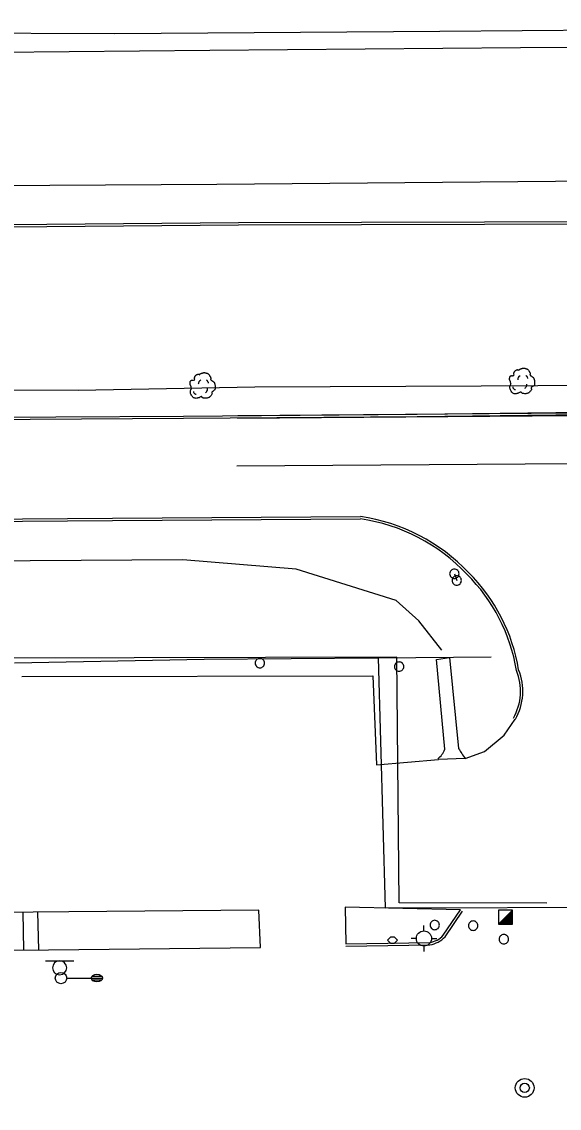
# Model space of a CAD drawing. Extents: x 2145380 to 2156929, y 139568 to 149130.
# Drawn here: x 2152158.2 to 2152300.4, y 142610 to 142897.3 of the extents above; entities that cross this region are included whole.
import ezdxf

# ---------------------------------------------------------------- set-up
doc = ezdxf.new("R2010")
doc.units = 0
for name, color, linetype in [('Default', 7, 'Continuous'), ('TOPO_Asphalt', 7, 'Continuous'), ('TOPO_Concrete', 7, 'Continuous'), ('TOPO_Curb Back', 7, 'Continuous'), ('TOPO_Curb Gut', 7, 'Continuous'), ('TOPO_Fence', 7, 'Continuous'), ('TOPO_Flowline', 7, 'Continuous'), ('TOPO_Light Pole', 7, 'Continuous'), ('TOPO_Misc', 7, 'Continuous'), ('TOPO_Misc Line', 7, 'Continuous'), ('TOPO_San Manhole', 7, 'Continuous'), ('TOPO_Sidewalk', 7, 'Continuous'), ('TOPO_Sign', 7, 'Continuous'), ('TOPO_Tree', 7, 'Continuous'), ('TOPO_Water Fire Hydrant', 7, 'Continuous')]:
    doc.layers.add(name, color=color, linetype=linetype)

# ---------------------------------------------------------------- blocks, each defined once
blk = doc.blocks.new('POST')
at = {"layer": 'TOPO_Misc'}
for start, end in [(89.99996, 180.00004), (179.99996, 270.00004), (359.99996, 90.00004), (269.99996, 0.00004)]:
    blk.add_arc((-0.01, 0.03), 3.16, start, end, dxfattribs=at)
blk = doc.blocks.new('LP')
at = {"layer": 'TOPO_Light Pole'}
blk.add_line((3.81, 0), (20.32, 0), dxfattribs=at)
for points in [[(20.32, 0), (27.94, 0)], [(20.32, 0), (23.5, 0)], [(20.83, 1.27), (27.43, 1.27)], [(20.83, 1.27), (23.5, 1.27)], [(23.71, 1.27), (27.43, 1.27)], [(23.71, 0), (27.94, 0)], [(20.83, -1.27), (27.43, -1.27)], [(20.83, -1.27), (23.5, -1.27)], [(23.71, -1.27), (27.43, -1.27)]]:
    blk.add_lwpolyline(points, dxfattribs=at)
blk.add_circle((0, 0), 3.81, dxfattribs=at)
blk.add_ellipse((24.13, 0), major_axis=(3.81, 0), ratio=0.666667, dxfattribs=at)
blk = doc.blocks.new('FIRHYD')
at = {"layer": 'TOPO_Water Fire Hydrant'}
for p, q in [((0, 10.2), (0, 17.3)), ((10.2, 0), (17.3, 0)), ((-10.2, 0), (-17.3, 0)), ((0, -10.2), (0, -17.3))]:
    blk.add_line(p, q, dxfattribs=at)
blk.add_circle((0, 0), 10.2, dxfattribs=at)
blk = doc.blocks.new('TREE')
at = {"layer": 'TOPO_Tree'}
for points in [[(-14.1, -0.4), (-14.2, 0.5), (-14.4, 1.4), (-14.6, 2.3), (-14.8, 3.2), (-15.5, 4), (-15.7, 4.9), (-15.8, 5.6), (-15.7, 6.3), (-15.7, 7), (-15.6, 7.9), (-15.7, 8.8), (-15.1, 9.7), (-14.6, 10.4), (-13.8, 10.5), (-13, 10.7), (-12.2, 11), (-11.1, 10), (-10.4, 10.7), (-9.4, 11.7), (-10.3, 13.3), (-9.8, 14.4), (-9.6, 15.1), (-9.3, 15.9), (-8.8, 16.5), (-8.2, 17.3), (-7.5, 17.7), (-6.7, 18.1), (-6.1, 18.4), (-5.6, 18.6), (-5.1, 18.7), (-4.5, 18.7), (-4, 18.5), (-3.5, 18.1)], [(-3.5, 17.6), (-3.1, 18.3), (-2.6, 18.8), (-1.9, 19.2), (-1, 19.7), (-0.2, 20), (0.7, 20.2), (1.6, 20.5), (2.5, 20.8), (3.4, 20.8), (4.1, 20.7), (4.8, 20.5), (5.5, 20.2), (6.4, 19.9), (7.3, 19.7), (8.2, 19.2), (9.4, 18.4), (10, 17.2), (10.8, 16), (11.2, 15.3), (11.6, 14.6), (11.9, 13.9), (12.2, 13.1), (11.4, 12), (11.9, 11.2), (12, 11), (12.2, 10.9), (12.4, 10.7), (12.9, 10.4), (13.5, 10), (14, 9.7), (14.7, 9.2), (15.4, 8.7), (16.1, 8.1), (16.7, 7.5), (16.9, 6.7), (17.1, 6), (17.6, 4.4), (17.7, 2.8), (17.7, 1.2), (17.7, -0.2), (17.8, -2.2), (16.6, -3), (15.5, -3.8), (14.3, -4.6), (13.2, -5.3)], [(13.2, -5.3), (13.3, -5.8), (13.4, -6.3), (13.4, -6.7), (13.8, -8.5), (12.2, -10), (10.8, -11.5), (10, -12.3), (9.1, -12.8), (8.2, -13.1), (6, -13.8), (3.3, -13.6), (1.3, -13.1), (0.5, -12.9), (-0.1, -11.4), (-0.8, -11.5), (-2, -11.6), (-3.3, -12.8), (-4.5, -13.1), (-6.1, -13.5), (-7.8, -14), (-9.3, -13.6), (-11.4, -13.1), (-12.8, -11.4), (-14.1, -9.4), (-15.3, -7.3), (-15.6, -5.1), (-15.1, -3), (-14.9, -1.9), (-13.9, -0.8), (-13.5, 0.1)], [(-4.2, 5.1), (-4.5, 6.1), (-4.3, 7.2), (-3.8, 8.2), (-3.3, 9.3), (-2.7, 10.3), (-1.6, 11)], [(5.9, 11.2), (6.5, 10.7), (7, 10.2), (7.4, 9.5), (7.9, 8.6), (8.3, 7.6), (8.5, 6.6)], [(-11.4, -4.5), (-11.5, -5.4), (-11, -6.3), (-10.1, -7.2), (-9.3, -8), (-8.5, -8.3), (-7.7, -8.1)], [(4.8, -6.3), (5.7, -5.7), (6.3, -4.9), (6.8, -3.9), (7.4, -2.8), (7.6, -1.7), (7.5, -0.6)]]:
    blk.add_open_spline(points, degree=3, dxfattribs=at)
blk = doc.blocks.new('EXMHSS')
at = {"layer": 'Default'}
for radius in [6.3, 3.13]:
    blk.add_circle((0, 0), radius, dxfattribs=at)

msp = doc.modelspace()

# ---------------------------------------------------------------- linework, layer by layer
at = {"layer": 'TOPO_Asphalt'}
for p, q in [((2152275.52, 142702.5), (2152268.47, 142702.28)), ((2152170.63, 142662), (2152024.56, 142660.62)), ((2152220.96, 142662.4), (2152170.63, 142662)), ((2152221.33, 142652.59), (2152220.96, 142662.4)), ((2152104.95, 142651.74), (2152165.3, 142651.89)), ((2152165.3, 142651.89), (2152221.33, 142652.59))]:
    msp.add_line(p, q, dxfattribs=at)
for points in [[(2153000.41, 142899.72), (2152986.26, 142899.51), (2152859.86, 142899.1), (2152757.72, 142898.43), (2152665.12, 142897.25), (2152597.38, 142897.18), (2152518.84, 142896.65), (2152436.49, 142896.1), (2152355.95, 142895.5), (2152268.79, 142894.77), (2152182.8, 142894.19), (2152138.35, 142894.3)], [(2151533.41, 142888.6), (2151585.91, 142886.93), (2151640.57, 142886.59), (2151702.62, 142886.59), (2151725.46, 142886.87), (2151832.82, 142887.11), (2151928.91, 142887.79), (2152038.54, 142888.61), (2152133.42, 142889.14), (2152207.99, 142889.83), (2152290.11, 142890.54), (2152396.73, 142891.27), (2152505.28, 142892.22), (2152616.96, 142892.77), (2152707.35, 142893.68), (2152790.65, 142894.15), (2152876.2, 142894.73), (2152963.61, 142895.18), (2152984.87, 142895.28), (2153000.44, 142895.41)], [(2152136.1, 142853.97), (2152209.84, 142854.36), (2152299.41, 142855.19), (2152380.86, 142855.67), (2152470.29, 142856.3), (2152550.93, 142857.07), (2152636.13, 142857.3), (2152731.13, 142857.98), (2152812.31, 142858.75), (2152909.92, 142859.11), (2152990.87, 142860)], [(2152158.19, 142724.18), (2152251.08, 142724.41), (2152252.08, 142700.89), (2152268.47, 142702.28)], [(2152275.52, 142702.5), (2152280.6, 142704.35), (2152285.79, 142708.73), (2152288.77, 142712.91)], [(2152274.28, 142662.52), (2152243.79, 142663.18), (2152243.96, 142653.54)]]:
    msp.add_lwpolyline(points, dxfattribs=at)
at = {"layer": 'TOPO_Concrete'}
msp.add_lwpolyline([(2152270.13, 142704.97), (2152267.96, 142728.72), (2152271.37, 142729.2), (2152273.78, 142705.21)], dxfattribs=at)
for centre, radius, start, end in [((2152264.73, 142706.98), 5.76, 307.4337, 339.6008), ((2152291.98, 142715.01), 20.67, 208.3139, 217.2569)]:
    msp.add_arc(centre, radius, start, end, dxfattribs=at)
at = {"layer": 'TOPO_Curb Back'}
for points in [[(2152134.32, 142843.54), (2152215.53, 142844.22), (2152313.15, 142844.55), (2152411.69, 142845.51), (2152508.22, 142845.94), (2152592.97, 142846.47), (2152671.87, 142847.35), (2152757.94, 142847.6), (2152832.78, 142848.3), (2152911.71, 142848.97), (2152990.57, 142849.72)], [(2152134.32, 142842.94), (2152215.53, 142843.62), (2152313.16, 142843.95), (2152411.7, 142844.91), (2152508.23, 142845.34), (2152592.97, 142845.87), (2152671.87, 142846.75), (2152757.94, 142847), (2152832.79, 142847.7), (2152911.71, 142848.37), (2152990.58, 142849.12)], [(2151615.79, 142789.05), (2151668.46, 142789.43), (2151754.33, 142790.17), (2151838.09, 142790.83), (2151923.7, 142791.31), (2152016.74, 142791.82), (2152114.75, 142792.81), (2152133.35, 142792.66), (2152200.97, 142793.08), (2152262.81, 142793.55), (2152336.08, 142794.44), (2152405.18, 142794.74), (2152481.39, 142795.19), (2152556.77, 142795.27)], [(2151615.8, 142788.45), (2151668.46, 142788.83), (2151754.34, 142789.57), (2151838.09, 142790.23), (2151923.7, 142790.71), (2152016.74, 142791.22), (2152114.75, 142792.21), (2152133.35, 142792.06), (2152200.98, 142792.48), (2152262.81, 142792.95), (2152336.09, 142793.84), (2152405.18, 142794.14), (2152481.39, 142794.59), (2152556.77, 142794.67)], [(2152603.05, 142793.67), (2152580.62, 142794.37), (2152535.76, 142795.22), (2152527.32, 142795.3), (2152425.41, 142794.6), (2152304.05, 142793.84), (2152215.37, 142793.15)], [(2151874.42, 142763.88), (2151880.78, 142764.3), (2151882.46, 142764.1), (2151971.78, 142764.58), (2152072.92, 142765.42), (2152134.5, 142765.71), (2152182.21, 142766.05), (2152247.82, 142766.51)], [(2151874.47, 142763.29), (2151880.76, 142763.69), (2151882.42, 142763.5), (2151971.79, 142763.98), (2152072.92, 142764.82), (2152134.5, 142765.11), (2152182.21, 142765.45), (2152247.78, 142765.91)], [(2152269.72, 142655.78), (2152274.28, 142662.52)], [(2152270.18, 142655.4), (2152274.78, 142662.19)], [(2152243.96, 142653.54), (2152266.12, 142653.85)], [(2152243.97, 142652.94), (2152266.17, 142653.25)]]:
    msp.add_lwpolyline(points, dxfattribs=at)
for centre, radius, start, end in [((2152240.76, 142717.95), 48.47, 43.4199, 81.6707), ((2152240.76, 142717.95), 49.07, 43.431, 81.7248), ((2152243.37, 142718.38), 46.29, 9.2014, 45.2549), ((2152243.37, 142718.38), 46.89, 9.2853, 45.2428), ((2152275.8, 142720.33), 14.35, 330.228, 22.3538), ((2152275.8, 142720.33), 14.95, 330.2278, 22.0869), ((2152264.95, 142660.34), 6.6, 280.183, 316.225), ((2152264.95, 142660.34), 7.2, 279.7826, 316.6391)]:
    msp.add_arc(centre, radius, start, end, dxfattribs=at)
at = {"layer": 'TOPO_Curb Gut'}
msp.add_lwpolyline([(2152591.94, 142793.87), (2152569.48, 142794.48), (2152547, 142794.66), (2152535.77, 142794.58), (2152527.14, 142794.44), (2152425.43, 142793.98), (2152304.38, 142793.13), (2152215.25, 142792.39)], dxfattribs=at)
at = {"layer": 'TOPO_Fence'}
for points in [[(2151673.72, 142796.88), (2151762.17, 142797.53), (2151852.54, 142797.8), (2151967.29, 142799.02), (2152082.42, 142799.69), (2152136.64, 142800.12), (2152173.16, 142799.89), (2152219.88, 142800.79), (2152279.7, 142801.04), (2152339.68, 142801.46), (2152399.07, 142801.66), (2152458.22, 142802.13), (2152527.91, 142802.34), (2152565.59, 142802.35), (2152583.15, 142802.24), (2152601.44, 142801.45)], [(2152252.48, 142729.16), (2152254.34, 142663.04), (2152319, 142663.22), (2152327.85, 142662.59), (2152326.29, 142729.13), (2152358.55, 142729.8), (2152398.39, 142730.38), (2152438.48, 142731.27), (2152495.65, 142731.84), (2152495.56, 142680.21), (2152496.94, 142610.04)], [(2152297.14, 142664.3), (2152258, 142664.36), (2152257.42, 142729.32), (2152153.21, 142729.08), (2152041.03, 142728.26), (2151849.48, 142726.15), (2151849.52, 142673.69)], [(2152156.3, 142727.8), (2152206.45, 142728.83), (2152252.48, 142729.16), (2152282.39, 142729.43)]]:
    msp.add_lwpolyline(points, dxfattribs=at)
at = {"layer": 'TOPO_Flowline'}
msp.add_lwpolyline([(2152269.29, 142731.21), (2152263.29, 142738.93), (2152257.26, 142744.28), (2152230.76, 142752.59), (2152200.79, 142755.06), (2152133.43, 142754.62)], dxfattribs=at)
at = {"layer": 'TOPO_Misc'}
for p, q in [((2152284.28, 142658.7), (2152288.02, 142662.45)), ((2152287.24, 142661.67), (2152288.02, 142661.67)), ((2152287.43, 142661.86), (2152288.02, 142661.86)), ((2152287.62, 142662.04), (2152288.02, 142662.04)), ((2152287.81, 142662.23), (2152288.02, 142662.23)), ((2152287.99, 142662.41), (2152288.02, 142662.41)), ((2152284.44, 142658.86), (2152288.03, 142658.86)), ((2152284.63, 142659.05), (2152288.03, 142659.05)), ((2152284.81, 142659.23), (2152288.03, 142659.23)), ((2152285, 142659.42), (2152288.03, 142659.42)), ((2152285.18, 142659.61), (2152288.03, 142659.61)), ((2152285.38, 142659.8), (2152288.03, 142659.8)), ((2152285.57, 142659.99), (2152288.03, 142659.99)), ((2152285.75, 142660.17), (2152288.02, 142660.17)), ((2152285.94, 142660.36), (2152288.02, 142660.36)), ((2152286.12, 142660.55), (2152288.02, 142660.55)), ((2152286.3, 142660.73), (2152288.02, 142660.73)), ((2152286.49, 142660.92), (2152288.02, 142660.92)), ((2152286.68, 142661.1), (2152288.02, 142661.1)), ((2152286.87, 142661.29), (2152288.02, 142661.29)), ((2152287.05, 142661.47), (2152288.02, 142661.47)), ((2152255.76, 142655.28), (2152254.98, 142654.5)), ((2152254.98, 142654.5), (2152255.76, 142653.72)), ((2152256.85, 142655.28), (2152255.76, 142655.28)), ((2152255.76, 142653.72), (2152256.85, 142653.72)), ((2152257.63, 142654.5), (2152256.85, 142655.28)), ((2152256.85, 142653.72), (2152257.63, 142654.5))]:
    msp.add_line(p, q, dxfattribs=at)
msp.add_lwpolyline([(2152288.03, 142658.71), (2152288.02, 142662.45), (2152284.28, 142662.44), (2152284.28, 142658.7), (2152288.03, 142658.71)], dxfattribs=at)
at = {"layer": 'TOPO_Misc Line'}
msp.add_lwpolyline([(2152602.35, 142780.22), (2152579.83, 142780.92), (2152564.81, 142781.24), (2152534.77, 142781.72), (2152526.83, 142781.83), (2152425.08, 142781.21), (2152304.09, 142780.44), (2152215.09, 142779.87)], dxfattribs=at)
at = {"layer": 'TOPO_Sidewalk'}
for p, q in [((2152158.79, 142651.88), (2152158.58, 142661.88)), ((2152162.36, 142661.92), (2152162.61, 142651.89))]:
    msp.add_line(p, q, dxfattribs=at)
at = {"layer": 'TOPO_Sign'}
for points in [[(2152272.65, 142751.37), (2152273.27, 142749.6)], [(2152164.47, 142649.06), (2152171.97, 142649.06)], [(2152168.22, 142649.06), (2152168.22, 142649.06)], [(2152166.35, 142647.19), (2152166.35, 142647.19)], [(2152168.22, 142645.32), (2152168.22, 142645.32)], [(2152170.09, 142647.19), (2152170.09, 142647.19)]]:
    msp.add_lwpolyline(points, dxfattribs=at)
for start, end in [(90, 180), (360, 90), (180, 270), (270, 0)]:
    msp.add_arc((2152168.22, 142647.19), 1.87, start, end, dxfattribs=at)

# ---------------------------------------------------------------- block references
at = {"layer": 'TOPO_Light Pole', "xscale": 0.39370000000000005, "yscale": 0.3937000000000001}
msp.add_blockref('LP', (2152168.58, 142644.47), dxfattribs=at)
at = {"layer": 'TOPO_Misc', "xscale": 0.39370000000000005, "yscale": 0.3937000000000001}
for p in [(2152272.65, 142751.37), (2152273.27, 142749.6), (2152221.21, 142727.75), (2152258.02, 142726.81), (2152267.45, 142658.48), (2152277.64, 142658.31), (2152285.72, 142654.72)]:
    msp.add_blockref('POST', p, dxfattribs=at)
at = {"layer": 'TOPO_San Manhole', "xscale": 0.39370000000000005, "yscale": 0.3937000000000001}
msp.add_blockref('EXMHSS', (2152291.25, 142615.43), dxfattribs=at)
at = {"layer": 'TOPO_Tree', "xscale": 0.19685000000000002, "yscale": 0.19685000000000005}
for p in [(2152290.36, 142801.67), (2152205.86, 142800.48)]:
    msp.add_blockref('TREE', p, dxfattribs=at)
at = {"layer": 'TOPO_Water Fire Hydrant', "xscale": 0.19685000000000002, "yscale": 0.19685000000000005}
msp.add_blockref('FIRHYD', (2152264.6, 142654.94), dxfattribs=at)

doc.saveas('drawing.dxf')
